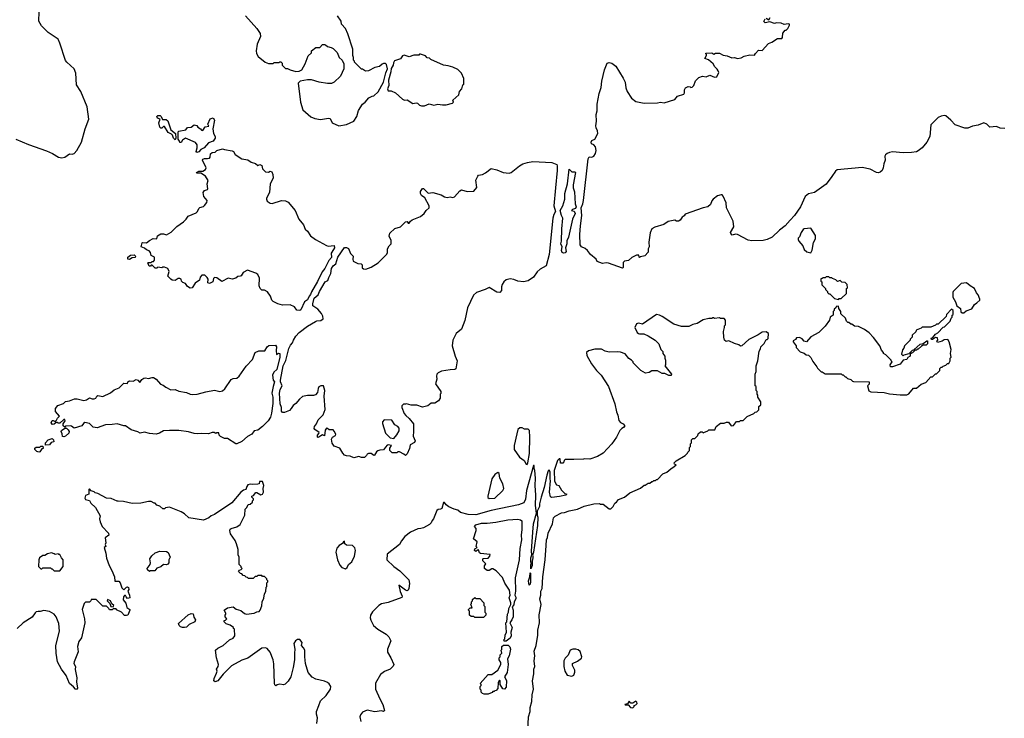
# Model space of a CAD drawing. Extents: x 2220520 to 2384350, y 721165 to 893491.
# Tile 307 of 315: x 2347332 to 2357679, y 855000 to 862341. Entities that reach past the tile are written whole.
import ezdxf

# ---------------------------------------------------------------- set-up
doc = ezdxf.new("R2010")
doc.units = 0

msp = doc.modelspace()

# ---------------------------------------------------------------- linework, layer by layer
at = {"layer": '0CON20XD'}
for points in [[(2347290, 861085), (2347425, 861028), (2347615, 860962), (2347676, 860936), (2347740, 860895), (2347775, 860888), (2347805, 860897), (2347855, 860933), (2347885, 860929), (2347905, 860936), (2347934, 860965), (2347982, 861055), (2348021, 861195), (2348059, 861295), (2348040, 861425), (2347976, 861585), (2347930, 861655), (2347921, 861779), (2347904, 861824), (2347826, 861895), (2347815, 861914), (2347755, 862095), (2347736, 862136), (2347632, 862205), (2347562, 862275), (2347533, 862325), (2347538, 862425)], [(2349705, 862383), (2349825, 862248), (2349858, 862195), (2349863, 862165), (2349829, 862085), (2349817, 862015), (2349821, 861985), (2349837, 861955), (2349910, 861895), (2349945, 861880), (2349995, 861880), (2350005, 861890), (2350055, 861890), (2350065, 861900), (2350075, 861900), (2350090, 861885), (2350092, 861862), (2350125, 861830), (2350145, 861830), (2350173, 861813), (2350235, 861798), (2350269, 861801), (2350296, 861814), (2350332, 861878), (2350365, 861960), (2350397, 861993), (2350400, 862015), (2350445, 862050), (2350485, 862050), (2350515, 862080), (2350535, 862080), (2350547, 862077), (2350568, 862058), (2350605, 862050), (2350627, 862037), (2350668, 861998), (2350690, 861945), (2350720, 861915), (2350737, 861877), (2350738, 861825), (2350703, 861747), (2350636, 861684), (2350609, 861671), (2350565, 861670), (2350480, 861685), (2350398, 861708), (2350355, 861710), (2350280, 861695), (2350260, 861675), (2350282, 861475), (2350308, 861395), (2350392, 861322), (2350435, 861303), (2350494, 861294), (2350576, 861306), (2350595, 861303), (2350616, 861256), (2350685, 861227), (2350765, 861239), (2350845, 861274), (2350874, 861325), (2350893, 861387), (2350934, 861455), (2350964, 861475), (2351001, 861519), (2351035, 861538), (2351055, 861540), (2351098, 861582), (2351154, 861685), (2351178, 861782), (2351196, 861824), (2351185, 861870), (2351175, 861880), (2351155, 861880), (2351140, 861875), (2351112, 861848), (2351065, 861840), (2350997, 861803), (2350965, 861800), (2350935, 861820), (2350925, 861820), (2350850, 861895), (2350850, 861905), (2350840, 861915), (2350840, 861945), (2350832, 861965), (2350832, 862032), (2350782, 862192), (2350755, 862250), (2350713, 862293), (2350710, 862325), (2350673, 862383)], [(2357685, 861198), (2357635, 861202), (2357595, 861218), (2357525, 861211), (2357495, 861243), (2357465, 861256), (2357405, 861232), (2357345, 861222), (2357295, 861202), (2357265, 861202), (2357162, 861235), (2357116, 861286), (2357065, 861330), (2357045, 861334), (2357015, 861328), (2356985, 861312), (2356905, 861235), (2356896, 861115), (2356865, 861053), (2356816, 860995), (2356775, 860962), (2356755, 860952), (2356705, 860944), (2356615, 860942), (2356505, 860953), (2356473, 860947), (2356448, 860935), (2356429, 860921), (2356422, 860908), (2356428, 860865), (2356411, 860825), (2356407, 860783), (2356396, 860755), (2356375, 860738), (2356355, 860732), (2356335, 860736), (2356268, 860769), (2356185, 860787), (2355924, 860765), (2355905, 860749), (2355868, 860692), (2355805, 860613), (2355683, 860527), (2355620, 860510), (2355587, 860485), (2355537, 860373), (2355475, 860285), (2355428, 860235), (2355376, 860175), (2355315, 860128), (2355239, 860055), (2355185, 860030), (2355145, 860021), (2355025, 860016), (2354987, 860025), (2354875, 860084), (2354855, 860087), (2354818, 860078), (2354805, 860093), (2354803, 860105), (2354837, 860163), (2354830, 860225), (2354761, 860365), (2354755, 860415), (2354725, 860487), (2354715, 860500), (2354705, 860502), (2354665, 860492), (2354620, 860455), (2354605, 860438), (2354591, 860399), (2354564, 860376), (2354515, 860364), (2354324, 860296), (2354315, 860280), (2354294, 860266), (2354272, 860235), (2354255, 860223), (2354234, 860224), (2354215, 860236), (2354181, 860229), (2354145, 860219), (2354100, 860190), (2354005, 860162), (2353974, 860145), (2353958, 860102), (2353942, 860005), (2353946, 859955), (2353938, 859935), (2353935, 859900), (2353901, 859859), (2353855, 859850), (2353845, 859842), (2353840, 859845), (2353838, 859868), (2353815, 859868), (2353765, 859842), (2353728, 859812), (2353686, 859804), (2353675, 859790), (2353673, 859737), (2353665, 859730), (2353521, 859781), (2353494, 859786), (2353455, 859778), (2353402, 859802), (2353389, 859825), (2353331, 859875), (2353299, 859915), (2353275, 859936), (2353234, 859954), (2353223, 859974), (2353219, 860085), (2353224, 860175), (2353239, 860285), (2353232, 860365), (2353250, 860405), (2353257, 860443), (2353305, 860878), (2353315, 860900), (2353345, 860896), (2353365, 860906), (2353383, 860935), (2353391, 860965), (2353382, 861005), (2353365, 861026), (2353340, 861035), (2353338, 861055), (2353345, 861072), (2353375, 861087), (2353406, 861145), (2353404, 861175), (2353389, 861205), (2353387, 861227), (2353392, 861275), (2353390, 861345), (2353400, 861385), (2353400, 861455), (2353420, 861565), (2353442, 861628), (2353450, 861695), (2353477, 861815), (2353505, 861884), (2353525, 861891), (2353555, 861886), (2353595, 861854), (2353672, 861728), (2353696, 861685), (2353701, 861625), (2353716, 861585), (2353761, 861515), (2353805, 861482), (2353895, 861464), (2354035, 861469), (2354065, 861476), (2354105, 861469), (2354215, 861503), (2354245, 861538), (2354311, 861559), (2354319, 861571), (2354318, 861605), (2354328, 861625), (2354355, 861640), (2354377, 861637), (2354385, 861630), (2354398, 861632), (2354415, 861650), (2354432, 861698), (2354470, 861735), (2354507, 861747), (2354545, 861742), (2354585, 861760), (2354635, 861738), (2354658, 861742), (2354678, 861785), (2354672, 861805), (2354663, 861823), (2354637, 861847), (2354619, 861879), (2354571, 861921), (2354532, 861932), (2354550, 861965), (2354550, 861975), (2354540, 861985), (2354545, 861990), (2354605, 861992), (2354625, 861978), (2354645, 861988), (2354685, 861990), (2354725, 861968), (2354765, 861963), (2354815, 861940), (2354845, 861943), (2354875, 861933), (2354915, 861940), (2354945, 861957), (2355005, 861973), (2355055, 861970), (2355063, 861987), (2355095, 862020), (2355135, 862018), (2355199, 862091), (2355236, 862104), (2355295, 862142), (2355340, 862145), (2355348, 862155), (2355352, 862198), (2355375, 862230), (2355385, 862230), (2355405, 862250), (2355422, 862285), (2355420, 862295), (2355409, 862299), (2355365, 862290), (2355335, 862306), (2355285, 862308), (2355265, 862300), (2355215, 862318), (2355165, 862308), (2355153, 862323), (2355165, 862352)], [(2355175, 862358), (2355205, 862340), (2355217, 862365)], [(2351585, 861437), (2351635, 861457), (2351685, 861443), (2351725, 861453), (2351775, 861446), (2351815, 861448), (2351880, 861465), (2351890, 861475), (2351883, 861497), (2351945, 861550), (2351953, 861587), (2351980, 861615), (2351990, 861655), (2352000, 861665), (2352000, 861725), (2351975, 861780), (2351935, 861818), (2351885, 861842), (2351835, 861858), (2351785, 861862), (2351653, 861923), (2351637, 861937), (2351615, 861940), (2351595, 861960), (2351545, 861980), (2351535, 861980), (2351525, 861970), (2351475, 861970), (2351425, 861952), (2351373, 861967), (2351355, 861960), (2351335, 861930), (2351271, 861909), (2351261, 861889), (2351258, 861862), (2351235, 861830), (2351231, 861795), (2351206, 861705), (2351212, 861648), (2351196, 861615), (2351204, 861594), (2351235, 861592), (2351281, 861571), (2351356, 861506), (2351377, 861497), (2351405, 861498), (2351465, 861460), (2351499, 861469), (2351514, 861464), (2351535, 861443), (2351555, 861437), (2351585, 861437)], [(2348965, 861080), (2348950, 861095), (2348939, 861129), (2348929, 861139), (2348892, 861155), (2348855, 861220), (2348842, 861218), (2348825, 861202), (2348815, 861202), (2348805, 861212), (2348793, 861257), (2348810, 861295), (2348782, 861305), (2348772, 861325), (2348784, 861336), (2348810, 861335), (2348820, 861325), (2348832, 861292), (2348872, 861292), (2348888, 861278), (2348920, 861185), (2348970, 861145), (2348972, 861095), (2348965, 861080)], [(2349195, 860944), (2349186, 860955), (2349196, 860995), (2349196, 861026), (2349181, 861051), (2349075, 861097), (2349042, 861075), (2349029, 861051), (2349015, 861050), (2349012, 861065), (2348998, 861085), (2348998, 861162), (2349005, 861170), (2349077, 861183), (2349095, 861210), (2349135, 861212), (2349165, 861237), (2349195, 861228), (2349205, 861212), (2349232, 861195), (2349241, 861181), (2349255, 861178), (2349280, 861215), (2349318, 861222), (2349310, 861245), (2349335, 861300), (2349365, 861310), (2349378, 861285), (2349360, 861195), (2349368, 861145), (2349387, 861115), (2349388, 861095), (2349365, 861064), (2349315, 861048), (2349272, 860995), (2349235, 860978), (2349215, 860953), (2349195, 860944)], [(2350275, 859287), (2350245, 859290), (2350220, 859325), (2350176, 859346), (2350095, 859342), (2350045, 859356), (2349995, 859381), (2349982, 859395), (2349969, 859435), (2349935, 859480), (2349905, 859498), (2349875, 859499), (2349858, 859515), (2349849, 859545), (2349851, 859625), (2349834, 859664), (2349815, 859679), (2349725, 859708), (2349680, 859685), (2349659, 859651), (2349650, 859645), (2349625, 859643), (2349604, 859626), (2349566, 859614), (2349524, 859626), (2349455, 859589), (2349405, 859630), (2349378, 859632), (2349368, 859622), (2349360, 859585), (2349325, 859570), (2349310, 859575), (2349312, 859615), (2349303, 859633), (2349277, 859657), (2349245, 859658), (2349228, 859635), (2349220, 859605), (2349177, 859573), (2349146, 859524), (2349125, 859520), (2349097, 859537), (2349075, 859570), (2349045, 859580), (2349033, 859593), (2349028, 859615), (2349015, 859622), (2348998, 859622), (2348965, 859600), (2348935, 859603), (2348920, 859615), (2348890, 859645), (2348902, 859695), (2348888, 859728), (2348855, 859740), (2348835, 859740), (2348825, 859732), (2348785, 859740), (2348775, 859730), (2348755, 859730), (2348725, 859760), (2348715, 859760), (2348705, 859750), (2348692, 859752), (2348680, 859785), (2348685, 859790), (2348715, 859790), (2348725, 859800), (2348738, 859802), (2348750, 859815), (2348748, 859845), (2348712, 859862), (2348708, 859895), (2348692, 859912), (2348665, 859922), (2348645, 859942), (2348610, 859955), (2348618, 859995), (2348625, 860000), (2348665, 859998), (2348695, 860022), (2348735, 860042), (2348775, 860040), (2348781, 860069), (2348815, 860090), (2348845, 860091), (2348875, 860082), (2348925, 860109), (2348985, 860167), (2349055, 860217), (2349083, 860245), (2349102, 860278), (2349185, 860310), (2349202, 860325), (2349214, 860356), (2349225, 860368), (2349262, 860378), (2349275, 860390), (2349298, 860422), (2349303, 860443), (2349267, 860485), (2349260, 860525), (2349274, 860546), (2349304, 860556), (2349310, 860565), (2349301, 860615), (2349312, 860652), (2349285, 860698), (2349235, 860730), (2349195, 860730), (2349190, 860735), (2349215, 860750), (2349255, 860748), (2349283, 860767), (2349292, 860785), (2349252, 860865), (2349258, 860875), (2349275, 860883), (2349305, 860881), (2349325, 860887), (2349332, 860898), (2349337, 860933), (2349354, 860945), (2349385, 860950), (2349405, 860966), (2349465, 860983), (2349485, 860978), (2349565, 860964), (2349578, 860955), (2349595, 860924), (2349665, 860878), (2349729, 860869), (2349765, 860844), (2349811, 860831), (2349835, 860810), (2349855, 860818), (2349875, 860810), (2349883, 860775), (2349915, 860741), (2349945, 860739), (2349965, 860748), (2349983, 860743), (2349993, 860713), (2349994, 860675), (2349965, 860615), (2349956, 860524), (2349926, 860465), (2349924, 860454), (2349934, 860435), (2349965, 860414), (2349985, 860409), (2350085, 860442), (2350125, 860438), (2350155, 860424), (2350228, 860335), (2350264, 860245), (2350314, 860185), (2350331, 860141), (2350355, 860119), (2350389, 860069), (2350442, 860032), (2350555, 859968), (2350575, 859962), (2350637, 859967), (2350639, 859945), (2350631, 859925), (2350605, 859888), (2350607, 859843), (2350580, 859810), (2350540, 859725), (2350510, 859690), (2350460, 859590), (2350397, 859483), (2350388, 859452), (2350373, 859437), (2350355, 859399), (2350326, 859375), (2350285, 859294), (2350275, 859287)], [(2350845, 857737), (2350805, 857753), (2350765, 857759), (2350746, 857766), (2350728, 857785), (2350695, 857838), (2350635, 857858), (2350615, 857890), (2350607, 857935), (2350618, 857955), (2350649, 857971), (2350653, 857985), (2350638, 858018), (2350625, 858030), (2350585, 858032), (2350567, 858047), (2350555, 858048), (2350543, 858027), (2350535, 857970), (2350515, 857978), (2350495, 857970), (2350477, 857953), (2350465, 857950), (2350460, 857955), (2350460, 857975), (2350477, 857993), (2350480, 858005), (2350432, 858035), (2350426, 858046), (2350429, 858065), (2350451, 858095), (2350470, 858135), (2350520, 858190), (2350542, 858245), (2350531, 858385), (2350540, 858445), (2350523, 858493), (2350495, 858494), (2350475, 858482), (2350467, 858465), (2350463, 858425), (2350441, 858399), (2350418, 858392), (2350355, 858393), (2350305, 858381), (2350273, 858355), (2350235, 858307), (2350205, 858287), (2350186, 858254), (2350166, 858235), (2350115, 858212), (2350095, 858212), (2350084, 858226), (2350084, 858265), (2350070, 858305), (2350061, 858415), (2350068, 858455), (2350092, 858495), (2350073, 858535), (2350073, 858555), (2350101, 858705), (2350129, 858761), (2350162, 858885), (2350179, 858921), (2350200, 858945), (2350210, 858975), (2350234, 859016), (2350269, 859055), (2350358, 859122), (2350439, 859171), (2350455, 859178), (2350495, 859180), (2350521, 859199), (2350518, 859225), (2350502, 859255), (2350465, 859298), (2350414, 859334), (2350412, 859355), (2350428, 859415), (2350469, 859451), (2350483, 859485), (2350543, 859587), (2350569, 859601), (2350582, 859632), (2350602, 859675), (2350610, 859725), (2350627, 859753), (2350653, 859775), (2350676, 859845), (2350745, 859946), (2350765, 859949), (2350786, 859936), (2350807, 859885), (2350838, 859855), (2350833, 859825), (2350838, 859805), (2350885, 859780), (2350920, 859775), (2350930, 859765), (2350932, 859735), (2350944, 859724), (2350969, 859721), (2351025, 859740), (2351098, 859785), (2351191, 859879), (2351197, 859895), (2351197, 859935), (2351214, 859966), (2351237, 859985), (2351235, 860020), (2351213, 860065), (2351222, 860098), (2351275, 860146), (2351333, 860165), (2351385, 860218), (2351405, 860220), (2351414, 860204), (2351425, 860202), (2351438, 860225), (2351455, 860239), (2351545, 860272), (2351583, 860305), (2351603, 860335), (2351636, 860364), (2351636, 860385), (2351591, 860471), (2351555, 860493), (2351543, 860515), (2351543, 860537), (2351565, 860568), (2351575, 860568), (2351625, 860520), (2351675, 860527), (2351762, 860502), (2351795, 860481), (2351825, 860474), (2351855, 860479), (2351885, 860473), (2351901, 860479), (2351957, 860543), (2351975, 860552), (2352035, 860536), (2352105, 860538), (2352137, 860577), (2352126, 860655), (2352145, 860698), (2352154, 860706), (2352195, 860716), (2352228, 860732), (2352285, 860777), (2352345, 860762), (2352414, 860734), (2352475, 860729), (2352495, 860736), (2352584, 860805), (2352621, 860825), (2352669, 860841), (2352725, 860850), (2352925, 860841), (2352975, 860821), (2352981, 860805), (2352979, 860755), (2352962, 860575), (2352944, 860385), (2352961, 860325), (2352945, 860295), (2352935, 860255), (2352897, 859875), (2352864, 859755), (2352800, 859720), (2352770, 859690), (2352732, 859635), (2352675, 859596), (2352625, 859588), (2352565, 859593), (2352525, 859610), (2352485, 859618), (2352445, 859607), (2352420, 859585), (2352402, 859558), (2352394, 859535), (2352396, 859494), (2352378, 859475), (2352345, 859479), (2352266, 859526), (2352223, 859507), (2352134, 859475), (2352102, 859448), (2352038, 859315), (2352009, 859181), (2351975, 859088), (2351918, 859042), (2351885, 858975), (2351878, 858915), (2351908, 858805), (2351928, 858755), (2351915, 858672), (2351905, 858664), (2351855, 858662), (2351765, 858647), (2351730, 858630), (2351716, 858615), (2351711, 858595), (2351714, 858565), (2351702, 858515), (2351758, 858435), (2351757, 858413), (2351750, 858405), (2351750, 858365), (2351732, 858335), (2351695, 858312), (2351655, 858312), (2351620, 858285), (2351565, 858271), (2351505, 858289), (2351445, 858291), (2351396, 858306), (2351385, 858300), (2351365, 858300), (2351348, 858282), (2351348, 858265), (2351374, 858204), (2351391, 858181), (2351425, 858152), (2351469, 858095), (2351472, 858015), (2351468, 857965), (2351488, 857915), (2351482, 857898), (2351436, 857874), (2351429, 857835), (2351405, 857778), (2351385, 857760), (2351370, 857775), (2351325, 857800), (2351305, 857800), (2351295, 857790), (2351245, 857790), (2351220, 857815), (2351223, 857837), (2351240, 857865), (2351205, 857872), (2351195, 857870), (2351175, 857850), (2351155, 857820), (2351115, 857818), (2351095, 857810), (2351081, 857799), (2351060, 857765), (2351053, 857763), (2351025, 857782), (2350998, 857782), (2350983, 857777), (2350975, 857760), (2350955, 857742), (2350925, 857740), (2350895, 857752), (2350845, 857737)], [(2353045, 859888), (2353033, 859895), (2353027, 859915), (2353033, 859953), (2353018, 859985), (2353027, 860015), (2353028, 860145), (2353038, 860255), (2353024, 860285), (2353013, 860335), (2353040, 860385), (2353059, 860455), (2353060, 860515), (2353089, 860615), (2353105, 860770), (2353135, 860742), (2353165, 860742), (2353172, 860735), (2353149, 860605), (2353149, 860575), (2353161, 860531), (2353169, 860405), (2353180, 860375), (2353172, 860358), (2353140, 860345), (2353130, 860335), (2353158, 860328), (2353168, 860305), (2353142, 860245), (2353098, 860055), (2353082, 860018), (2353080, 859985), (2353068, 859945), (2353074, 859906), (2353065, 859892), (2353045, 859888)], [(2355645, 859890), (2355659, 859921), (2355675, 860000), (2355695, 860040), (2355694, 860075), (2355645, 860150), (2355575, 860142), (2355564, 860136), (2355544, 860106), (2355525, 860060), (2355512, 860045), (2355513, 860033), (2355520, 860015), (2355562, 859965), (2355577, 859927), (2355603, 859903), (2355645, 859890)], [(2348485, 859822), (2348470, 859825), (2348468, 859835), (2348470, 859845), (2348495, 859867), (2348535, 859870), (2348548, 859858), (2348547, 859843), (2348515, 859840), (2348485, 859822)], [(2355935, 859400), (2355945, 859410), (2355965, 859410), (2356020, 859465), (2356020, 859515), (2356030, 859525), (2356028, 859558), (2356005, 859580), (2355972, 859582), (2355955, 859600), (2355925, 859590), (2355908, 859608), (2355875, 859620), (2355865, 859630), (2355845, 859630), (2355835, 859640), (2355805, 859640), (2355795, 859630), (2355775, 859630), (2355765, 859620), (2355752, 859618), (2355750, 859595), (2355760, 859585), (2355760, 859555), (2355798, 859518), (2355800, 859505), (2355820, 859485), (2355820, 859475), (2355835, 859460), (2355845, 859460), (2355893, 859413), (2355935, 859400)], [(2357235, 859260), (2357255, 859262), (2357279, 859281), (2357336, 859304), (2357365, 859348), (2357390, 859365), (2357420, 859395), (2357422, 859405), (2357405, 859450), (2357385, 859470), (2357365, 859518), (2357320, 859545), (2357283, 859577), (2357225, 859570), (2357140, 859485), (2357138, 859475), (2357138, 859425), (2357167, 859377), (2357180, 859335), (2357218, 859305), (2357223, 859273), (2357235, 859260)], [(2356585, 858398), (2356655, 858400), (2356675, 858410), (2356725, 858470), (2356755, 858470), (2356805, 858510), (2356855, 858530), (2356905, 858590), (2356925, 858590), (2356955, 858620), (2356965, 858620), (2357000, 858655), (2357000, 858675), (2357015, 858690), (2357025, 858690), (2357035, 858700), (2357065, 858710), (2357082, 858728), (2357095, 858730), (2357110, 858755), (2357110, 858785), (2357120, 858795), (2357112, 858835), (2357120, 858875), (2357100, 858955), (2357085, 858980), (2357045, 858978), (2357025, 858962), (2356975, 858950), (2356970, 858965), (2356980, 858975), (2356978, 858998), (2356955, 859000), (2356925, 858980), (2356912, 858982), (2356910, 858995), (2356928, 859002), (2356954, 859036), (2356979, 859051), (2357035, 859110), (2357050, 859115), (2357110, 859175), (2357120, 859205), (2357130, 859215), (2357130, 859235), (2357140, 859245), (2357140, 859285), (2357125, 859300), (2357070, 859245), (2357068, 859222), (2356985, 859140), (2356965, 859140), (2356955, 859130), (2356905, 859110), (2356815, 859110), (2356805, 859100), (2356752, 859078), (2356748, 859062), (2356710, 859025), (2356710, 859005), (2356690, 858985), (2356690, 858975), (2356630, 858915), (2356622, 858888), (2356608, 858872), (2356600, 858825), (2356615, 858810), (2356625, 858820), (2356678, 858832), (2356715, 858870), (2356728, 858872), (2356795, 858930), (2356825, 858940), (2356863, 858967), (2356870, 858965), (2356870, 858935), (2356858, 858922), (2356825, 858920), (2356808, 858912), (2356775, 858880), (2356765, 858880), (2356755, 858870), (2356742, 858868), (2356715, 858840), (2356702, 858838), (2356690, 858825), (2356690, 858805), (2356665, 858790), (2356655, 858770), (2356615, 858762), (2356585, 858722), (2356505, 858693), (2356482, 858692), (2356480, 858715), (2356500, 858745), (2356490, 858755), (2356490, 858765), (2356435, 858820), (2356410, 858835), (2356410, 858845), (2356388, 858868), (2356370, 858915), (2356305, 859000), (2356259, 859049), (2356210, 859085), (2356145, 859118), (2356105, 859122), (2356075, 859140), (2356065, 859140), (2356045, 859160), (2356035, 859160), (2356020, 859175), (2356010, 859205), (2355962, 859252), (2355960, 859275), (2355940, 859305), (2355935, 859330), (2355912, 859328), (2355908, 859312), (2355892, 859298), (2355890, 859285), (2355880, 859275), (2355880, 859235), (2355850, 859215), (2355840, 859185), (2355795, 859120), (2355730, 859055), (2355645, 859010), (2355600, 858955), (2355575, 858962), (2355555, 858988), (2355525, 859002), (2355495, 858998), (2355485, 858980), (2355460, 858965), (2355460, 858955), (2355490, 858915), (2355490, 858895), (2355535, 858850), (2355577, 858837), (2355595, 858820), (2355620, 858815), (2355645, 858790), (2355665, 858750), (2355710, 858695), (2355715, 858680), (2355755, 858640), (2355765, 858640), (2355795, 858620), (2355965, 858620), (2355975, 858610), (2355985, 858610), (2356005, 858590), (2356015, 858590), (2356032, 858572), (2356065, 858560), (2356083, 858543), (2356095, 858540), (2356257, 858537), (2356257, 858513), (2356240, 858495), (2356255, 858440), (2356275, 858432), (2356415, 858422), (2356471, 858411), (2356585, 858398)], [(2352671, 854869), (2352680, 855015), (2352697, 855073), (2352696, 855115), (2352714, 855175), (2352716, 855245), (2352730, 855305), (2352721, 855395), (2352734, 855466), (2352734, 855515), (2352746, 855546), (2352740, 855605), (2352746, 855655), (2352739, 855705), (2352759, 855765), (2352776, 855874), (2352777, 855925), (2352794, 856004), (2352791, 856089), (2352811, 856195), (2352797, 856255), (2352809, 856295), (2352809, 856335), (2352821, 856365), (2352828, 856485), (2352854, 856665), (2352864, 856815), (2352868, 856875), (2352880, 856900), (2352886, 856945), (2352932, 857045), (2352943, 857107), (2352960, 857125), (2353025, 857160), (2353058, 857162), (2353105, 857179), (2353195, 857196), (2353265, 857229), (2353365, 857253), (2353425, 857258), (2353435, 857250), (2353465, 857250), (2353525, 857200), (2353545, 857200), (2353570, 857225), (2353585, 857260), (2353605, 857270), (2353625, 857300), (2353687, 857323), (2353745, 857368), (2353855, 857420), (2353895, 857450), (2353905, 857450), (2353935, 857470), (2353955, 857470), (2353975, 857490), (2353985, 857490), (2353995, 857500), (2354015, 857500), (2354025, 857510), (2354035, 857510), (2354091, 857569), (2354134, 857586), (2354175, 857623), (2354210, 857645), (2354230, 857665), (2354212, 857672), (2354210, 857685), (2354230, 857705), (2354325, 857762), (2354350, 857785), (2354353, 857797), (2354370, 857815), (2354370, 857845), (2354380, 857855), (2354380, 857885), (2354390, 857895), (2354392, 857928), (2354405, 857940), (2354428, 857942), (2354458, 857972), (2354462, 857988), (2354485, 858010), (2354505, 858010), (2354515, 858000), (2354522, 858002), (2354565, 858020), (2354575, 858030), (2354637, 858033), (2354650, 858065), (2354695, 858100), (2354735, 858100), (2354758, 858112), (2354782, 858112), (2354810, 858075), (2354832, 858078), (2354865, 858120), (2354895, 858120), (2354905, 858130), (2354935, 858130), (2354975, 858170), (2355048, 858202), (2355062, 858218), (2355078, 858222), (2355098, 858242), (2355100, 858275), (2355120, 858295), (2355120, 858325), (2355090, 858375), (2355090, 858395), (2355080, 858405), (2355080, 858435), (2355070, 858445), (2355070, 858485), (2355060, 858495), (2355060, 858615), (2355070, 858645), (2355072, 858705), (2355088, 858755), (2355103, 858857), (2355117, 858883), (2355120, 858905), (2355155, 858940), (2355175, 858980), (2355185, 858980), (2355198, 858992), (2355200, 859045), (2355175, 859060), (2355135, 859058), (2355092, 859028), (2354995, 858982), (2354920, 858915), (2354905, 858912), (2354890, 858925), (2354845, 858939), (2354785, 858968), (2354755, 858960), (2354740, 858975), (2354730, 859005), (2354728, 859065), (2354740, 859105), (2354740, 859125), (2354750, 859135), (2354750, 859185), (2354735, 859200), (2354695, 859200), (2354685, 859210), (2354635, 859200), (2354625, 859210), (2354615, 859210), (2354605, 859200), (2354575, 859200), (2354513, 859187), (2354452, 859148), (2354405, 859138), (2354362, 859118), (2354285, 859118), (2354205, 859142), (2354085, 859222), (2354056, 859236), (2354025, 859242), (2353875, 859142), (2353835, 859152), (2353815, 859147), (2353797, 859105), (2353821, 859055), (2353835, 859044), (2353845, 859039), (2353889, 859039), (2353938, 859018), (2354010, 858975), (2354050, 858935), (2354070, 858875), (2354090, 858855), (2354090, 858835), (2354110, 858805), (2354110, 858785), (2354120, 858765), (2354120, 858715), (2354110, 858705), (2354180, 858615), (2354177, 858603), (2354154, 858604), (2354112, 858622), (2354083, 858623), (2354035, 858652), (2353975, 858650), (2353947, 858633), (2353908, 858628), (2353860, 858655), (2353780, 858735), (2353780, 858745), (2353760, 858765), (2353732, 858782), (2353695, 858830), (2353647, 858847), (2353615, 858852), (2353525, 858848), (2353485, 858858), (2353445, 858878), (2353375, 858878), (2353308, 858862), (2353290, 858845), (2353293, 858813), (2353342, 858725), (2353392, 858655), (2353442, 858605), (2353520, 858485), (2353587, 858305), (2353602, 858222), (2353616, 858186), (2353628, 858128), (2353645, 858108), (2353674, 858094), (2353690, 858075), (2353678, 858055), (2353658, 858045), (2353638, 858025), (2353602, 857955), (2353556, 857884), (2353463, 857787), (2353405, 857752), (2353325, 857722), (2353265, 857728), (2353255, 857722), (2353155, 857718), (2353065, 857720), (2353052, 857708), (2353050, 857695), (2353038, 857682), (2353015, 857680), (2353010, 857725), (2353002, 857728), (2352985, 857710), (2352949, 857605), (2352951, 857491), (2352972, 857452), (2352996, 857446), (2353027, 857397), (2353062, 857362), (2353080, 857355), (2353070, 857345), (2353005, 857332), (2352925, 857322), (2352909, 857329), (2352901, 857375), (2352911, 857495), (2352906, 857516), (2352907, 857585), (2352895, 857610), (2352885, 857600), (2352870, 857555), (2352843, 857427), (2352813, 857323), (2352796, 857255), (2352796, 857224), (2352770, 857175), (2352770, 857135), (2352776, 857115), (2352772, 857025), (2352733, 856745), (2352720, 856715), (2352726, 856706), (2352726, 856685), (2352717, 856653), (2352716, 856605), (2352705, 856570), (2352704, 856614), (2352710, 856635), (2352704, 856644), (2352704, 856685), (2352713, 856717), (2352709, 856755), (2352723, 856957), (2352733, 857045), (2352762, 857155), (2352754, 857236), (2352756, 857345), (2352749, 857445), (2352754, 857525), (2352746, 857605), (2352738, 857625), (2352740, 857655), (2352733, 857657), (2352658, 857395), (2352646, 857304), (2352630, 857265), (2352574, 857245), (2352288, 857182), (2352125, 857138), (2352045, 857141), (2351965, 857162), (2351935, 857187), (2351897, 857197), (2351842, 857222), (2351812, 857242), (2351795, 857268), (2351785, 857268), (2351768, 857205), (2351755, 857198), (2351730, 857195), (2351717, 857183), (2351680, 857095), (2351665, 857080), (2351657, 857053), (2351640, 857035), (2351575, 857003), (2351546, 856994), (2351515, 856992), (2351440, 856955), (2351381, 856909), (2351344, 856866), (2351322, 856828), (2351192, 856725), (2351190, 856665), (2351262, 856595), (2351328, 856548), (2351423, 856455), (2351430, 856415), (2351422, 856365), (2351413, 856347), (2351405, 856340), (2351385, 856347), (2351315, 856400), (2351332, 856332), (2351353, 856285), (2351349, 856271), (2351205, 856218), (2351135, 856203), (2351106, 856184), (2351040, 856120), (2351019, 856085), (2351016, 856055), (2351022, 856032), (2351050, 855975), (2351095, 855937), (2351182, 855885), (2351210, 855855), (2351232, 855815), (2351197, 855725), (2351197, 855695), (2351233, 855635), (2351263, 855565), (2351255, 855548), (2351225, 855518), (2351165, 855492), (2351125, 855462), (2351072, 855368), (2351072, 855305), (2351117, 855205), (2351147, 855145), (2351167, 855083), (2351155, 855072), (2351135, 855078), (2351065, 855069), (2350985, 855087), (2350936, 855064), (2350913, 855035), (2350908, 855015), (2350916, 854965)], [(2349605, 857883), (2349515, 857940), (2349485, 857942), (2349443, 857963), (2349430, 857975), (2349425, 858000), (2349405, 858000), (2349395, 857992), (2349375, 858002), (2349355, 858002), (2349315, 857990), (2349245, 857992), (2349205, 857988), (2349165, 857993), (2349105, 858012), (2349005, 858023), (2348905, 858023), (2348845, 858021), (2348802, 857995), (2348765, 857986), (2348695, 857992), (2348645, 858006), (2348598, 857998), (2348572, 858012), (2348505, 858030), (2348445, 858072), (2348425, 858073), (2348356, 858096), (2348305, 858086), (2348235, 858084), (2348145, 858054), (2348105, 858060), (2348067, 858097), (2348015, 858110), (2348001, 858099), (2347985, 858072), (2347905, 858048), (2347875, 858070), (2347862, 858072), (2347815, 858070), (2347805, 858060), (2347790, 858075), (2347790, 858095), (2347810, 858125), (2347805, 858140), (2347795, 858140), (2347755, 858100), (2347735, 858100), (2347725, 858110), (2347715, 858110), (2347695, 858090), (2347678, 858088), (2347662, 858105), (2347672, 858128), (2347685, 858130), (2347705, 858120), (2347718, 858132), (2347728, 858155), (2347750, 858175), (2347710, 858225), (2347710, 858255), (2347732, 858288), (2347791, 858309), (2347815, 858330), (2347855, 858337), (2347907, 858357), (2347935, 858358), (2348005, 858340), (2348034, 858346), (2348065, 858368), (2348095, 858356), (2348115, 858356), (2348132, 858365), (2348142, 858385), (2348155, 858391), (2348205, 858380), (2348285, 858420), (2348325, 858450), (2348378, 858472), (2348425, 858522), (2348465, 858520), (2348470, 858535), (2348485, 858547), (2348526, 858544), (2348555, 858560), (2348575, 858552), (2348595, 858530), (2348615, 858562), (2348635, 858576), (2348655, 858578), (2348685, 858570), (2348723, 858583), (2348740, 858580), (2348765, 858564), (2348812, 858512), (2348841, 858501), (2348868, 858478), (2348921, 858451), (2348965, 858454), (2349005, 858438), (2349085, 858425), (2349125, 858406), (2349145, 858403), (2349197, 858407), (2349289, 858429), (2349378, 858448), (2349435, 858433), (2349465, 858440), (2349489, 858461), (2349555, 858560), (2349575, 858571), (2349615, 858574), (2349640, 858595), (2349711, 858699), (2349778, 858772), (2349806, 858844), (2349845, 858862), (2349908, 858862), (2349933, 858905), (2349951, 858919), (2350020, 858920), (2350030, 858905), (2350026, 858866), (2350032, 858822), (2350053, 858837), (2350065, 858832), (2350067, 858795), (2350035, 858665), (2350004, 858636), (2349990, 858605), (2349994, 858555), (2350010, 858535), (2349995, 858485), (2349983, 858415), (2349992, 858375), (2349993, 858307), (2349977, 858205), (2349966, 858165), (2349944, 858126), (2349882, 858065), (2349835, 858027), (2349795, 858020), (2349772, 857985), (2349725, 857960), (2349665, 857909), (2349615, 857884), (2349605, 857883)], [(2351265, 857942), (2351295, 857978), (2351320, 858020), (2351320, 858050), (2351306, 858066), (2351274, 858084), (2351242, 858132), (2351163, 858137), (2351143, 858117), (2351143, 858097), (2351176, 857996), (2351225, 857948), (2351265, 857942)], [(2347795, 857958), (2347782, 857962), (2347779, 857989), (2347768, 858015), (2347770, 858025), (2347805, 858050), (2347825, 858050), (2347843, 858033), (2347853, 858013), (2347850, 857995), (2347815, 857964), (2347795, 857958)], [(2352665, 857668), (2352673, 857685), (2352688, 857782), (2352692, 857955), (2352688, 858025), (2352675, 858040), (2352638, 858038), (2352612, 858052), (2352588, 858052), (2352568, 858035), (2352555, 857990), (2352528, 857865), (2352528, 857825), (2352584, 857744), (2352635, 857708), (2352655, 857670), (2352665, 857668)], [(2347605, 857870), (2347602, 857895), (2347630, 857925), (2347672, 857942), (2347687, 857927), (2347690, 857905), (2347662, 857898), (2347645, 857872), (2347605, 857870)], [(2347535, 857797), (2347512, 857805), (2347492, 857825), (2347493, 857837), (2347505, 857850), (2347545, 857850), (2347555, 857860), (2347575, 857860), (2347580, 857835), (2347565, 857830), (2347545, 857800), (2347535, 857797)], [(2352265, 857310), (2352325, 857312), (2352410, 857395), (2352418, 857415), (2352408, 857465), (2352378, 857525), (2352372, 857572), (2352355, 857582), (2352325, 857562), (2352294, 857515), (2352250, 857335), (2352252, 857322), (2352265, 857310)], [(2350474, 855136), (2350493, 855185), (2350551, 855239), (2350598, 855305), (2350600, 855335), (2350583, 855363), (2350567, 855377), (2350535, 855392), (2350445, 855412), (2350405, 855432), (2350365, 855480), (2350337, 855575), (2350327, 855645), (2350328, 855715), (2350315, 855740), (2350292, 855765), (2350302, 855795), (2350277, 855827), (2350253, 855827), (2350230, 855815), (2350213, 855787), (2350224, 855725), (2350219, 855685), (2350221, 855615), (2350206, 855535), (2350180, 855435), (2350155, 855390), (2350122, 855358), (2350105, 855352), (2350065, 855360), (2350038, 855352), (2350025, 855340), (2350013, 855353), (2350008, 855365), (2350003, 855573), (2349996, 855616), (2349964, 855694), (2349933, 855733), (2349915, 855742), (2349875, 855737), (2349728, 855632), (2349665, 855612), (2349559, 855551), (2349472, 855465), (2349416, 855394), (2349385, 855382), (2349373, 855395), (2349375, 855420), (2349402, 855475), (2349408, 855495), (2349400, 855515), (2349418, 855545), (2349420, 855565), (2349400, 855635), (2349390, 855715), (2349413, 855737), (2349470, 855765), (2349537, 855823), (2349575, 855842), (2349592, 855865), (2349590, 855935), (2349580, 855945), (2349580, 855955), (2349545, 855978), (2349502, 855992), (2349480, 856015), (2349482, 856028), (2349495, 856030), (2349510, 856045), (2349490, 856065), (2349490, 856085), (2349500, 856095), (2349500, 856105), (2349480, 856135), (2349515, 856160), (2349575, 856170), (2349608, 856148), (2349655, 856132), (2349695, 856100), (2349714, 856094), (2349796, 856104), (2349825, 856120), (2349848, 856122), (2349860, 856135), (2349877, 856183), (2349880, 856225), (2349897, 856263), (2349903, 856307), (2349917, 856333), (2349923, 856377), (2349930, 856385), (2349930, 856425), (2349940, 856435), (2349940, 856445), (2349930, 856455), (2349930, 856465), (2349905, 856490), (2349885, 856490), (2349875, 856500), (2349835, 856500), (2349825, 856490), (2349805, 856490), (2349785, 856470), (2349735, 856470), (2349725, 856480), (2349712, 856482), (2349698, 856498), (2349682, 856502), (2349668, 856518), (2349652, 856522), (2349632, 856542), (2349642, 856558), (2349658, 856562), (2349670, 856575), (2349660, 856585), (2349660, 856595), (2349640, 856615), (2349640, 856695), (2349628, 856718), (2349628, 856775), (2349612, 856832), (2349595, 856870), (2349548, 856938), (2349540, 856975), (2349545, 856988), (2349555, 856996), (2349615, 857011), (2349648, 857035), (2349698, 857135), (2349703, 857197), (2349720, 857215), (2349732, 857248), (2349755, 857250), (2349778, 857272), (2349780, 857285), (2349790, 857295), (2349790, 857305), (2349770, 857325), (2349770, 857335), (2349788, 857342), (2349815, 857372), (2349825, 857372), (2349865, 857350), (2349885, 857357), (2349894, 857375), (2349890, 857415), (2349896, 857445), (2349885, 857490), (2349852, 857488), (2349850, 857465), (2349835, 857460), (2349775, 857458), (2349755, 857462), (2349730, 857455), (2349718, 857435), (2349710, 857405), (2349685, 857398), (2349655, 857378), (2349562, 857265), (2349378, 857142), (2349344, 857126), (2349320, 857105), (2349265, 857083), (2349110, 857105), (2349065, 857147), (2349028, 857168), (2348907, 857217), (2348865, 857210), (2348855, 857200), (2348835, 857200), (2348805, 857230), (2348775, 857240), (2348755, 857260), (2348745, 857260), (2348715, 857278), (2348685, 857280), (2348605, 857262), (2348515, 857258), (2348423, 857277), (2348368, 857282), (2348355, 857282), (2348295, 857310), (2348245, 857312), (2348155, 857362), (2348125, 857370), (2348115, 857380), (2348082, 857392), (2348065, 857410), (2348060, 857405), (2348060, 857355), (2348025, 857340), (2348018, 857315), (2348025, 857300), (2348065, 857288), (2348081, 857261), (2348130, 857215), (2348177, 857127), (2348172, 857095), (2348178, 857065), (2348198, 857015), (2348267, 856947), (2348270, 856925), (2348232, 856895), (2348238, 856845), (2348230, 856825), (2348238, 856805), (2348220, 856795), (2348239, 856735), (2348244, 856684), (2348272, 856605), (2348302, 856552), (2348327, 856487), (2348332, 856442), (2348375, 856440), (2348388, 856425), (2348405, 856370), (2348425, 856350), (2348455, 856377), (2348465, 856380), (2348477, 856375), (2348480, 856355), (2348470, 856335), (2348487, 856295), (2348490, 856265), (2348465, 856260), (2348450, 856275), (2348445, 856290), (2348435, 856290), (2348422, 856275), (2348420, 856245), (2348449, 856209), (2348459, 856165), (2348490, 856145), (2348488, 856135), (2348468, 856085), (2348455, 856079), (2348435, 856082), (2348403, 856115), (2348350, 856140), (2348345, 856150), (2348315, 856150), (2348305, 856140), (2348275, 856140), (2348270, 856155), (2348245, 856180), (2348205, 856180), (2348135, 856250), (2348085, 856250), (2348080, 856235), (2348065, 856220), (2348025, 856220), (2348010, 856205), (2347990, 856145), (2348013, 856045), (2348017, 856005), (2347980, 855845), (2347954, 855806), (2347941, 855755), (2347945, 855700), (2347903, 855593), (2347902, 855575), (2347917, 855545), (2347916, 855514), (2347934, 855425), (2347930, 855385), (2347940, 855315), (2347929, 855301), (2347918, 855305), (2347899, 855329), (2347856, 855366), (2347821, 855451), (2347770, 855515), (2347731, 855595), (2347717, 855685), (2347713, 855765), (2347749, 855915), (2347744, 855995), (2347715, 856068), (2347695, 856093), (2347645, 856122), (2347585, 856134), (2347548, 856122), (2347525, 856123), (2347505, 856118), (2347495, 856108), (2347465, 856062), (2347368, 856005), (2347305, 855943)], [(2352445, 855810), (2352422, 855812), (2352420, 855825), (2352430, 855835), (2352432, 855875), (2352448, 855905), (2352440, 856005), (2352450, 856015), (2352457, 856095), (2352467, 856115), (2352472, 856155), (2352492, 856195), (2352492, 856215), (2352476, 856265), (2352487, 856295), (2352480, 856345), (2352429, 856419), (2352405, 856480), (2352338, 856548), (2352305, 856570), (2352295, 856570), (2352267, 856553), (2352245, 856553), (2352218, 856575), (2352218, 856602), (2352230, 856625), (2352200, 856655), (2352200, 856675), (2352205, 856680), (2352255, 856682), (2352272, 856705), (2352275, 856720), (2352175, 856732), (2352165, 856740), (2352155, 856770), (2352142, 856768), (2352125, 856752), (2352110, 856765), (2352115, 856780), (2352140, 856795), (2352130, 856805), (2352138, 856855), (2352102, 856885), (2352130, 856975), (2352130, 856995), (2352112, 857015), (2352125, 857032), (2352185, 857052), (2352245, 857050), (2352335, 857060), (2352460, 857085), (2352565, 857094), (2352596, 857085), (2352608, 857075), (2352610, 856985), (2352600, 856925), (2352605, 856875), (2352588, 856785), (2352579, 856665), (2352539, 856475), (2352543, 856335), (2352534, 856295), (2352544, 856274), (2352545, 856255), (2352528, 856225), (2352526, 856194), (2352507, 856173), (2352516, 856136), (2352517, 856065), (2352505, 856035), (2352482, 856005), (2352508, 855955), (2352494, 855905), (2352497, 855865), (2352485, 855842), (2352445, 855810)], [(2350755, 856571), (2350773, 856585), (2350788, 856615), (2350822, 856645), (2350852, 856705), (2350862, 856765), (2350855, 856790), (2350830, 856815), (2350765, 856820), (2350750, 856835), (2350745, 856860), (2350734, 856856), (2350723, 856837), (2350690, 856815), (2350665, 856788), (2350654, 856745), (2350672, 856665), (2350695, 856608), (2350717, 856585), (2350755, 856571)], [(2347755, 856550), (2347790, 856595), (2347790, 856665), (2347770, 856685), (2347755, 856720), (2347745, 856720), (2347735, 856730), (2347705, 856720), (2347695, 856730), (2347665, 856738), (2347625, 856730), (2347595, 856710), (2347575, 856710), (2347542, 856685), (2347532, 856665), (2347530, 856595), (2347555, 856570), (2347565, 856570), (2347575, 856580), (2347655, 856580), (2347665, 856570), (2347675, 856570), (2347695, 856550), (2347755, 856550)], [(2348695, 856542), (2348675, 856560), (2348672, 856575), (2348702, 856618), (2348707, 856635), (2348701, 856675), (2348722, 856708), (2348755, 856738), (2348804, 856756), (2348875, 856752), (2348893, 856743), (2348912, 856695), (2348898, 856665), (2348898, 856635), (2348889, 856621), (2348875, 856612), (2348844, 856616), (2348815, 856592), (2348774, 856576), (2348752, 856548), (2348705, 856550), (2348695, 856542)], [(2352685, 856400), (2352678, 856445), (2352693, 856487), (2352695, 856530), (2352700, 856525), (2352700, 856435), (2352695, 856410), (2352685, 856400)], [(2348315, 856170), (2348320, 856185), (2348302, 856202), (2348288, 856235), (2348255, 856250), (2348253, 856233), (2348280, 856205), (2348290, 856175), (2348315, 856170)], [(2352205, 856060), (2352115, 856060), (2352105, 856070), (2352075, 856070), (2352060, 856085), (2352060, 856125), (2352050, 856135), (2352050, 856145), (2352065, 856160), (2352088, 856162), (2352078, 856188), (2352070, 856195), (2352080, 856205), (2352080, 856225), (2352090, 856235), (2352092, 856248), (2352115, 856270), (2352125, 856260), (2352168, 856258), (2352210, 856215), (2352210, 856185), (2352220, 856175), (2352220, 856115), (2352230, 856105), (2352230, 856085), (2352205, 856060)], [(2349044, 855954), (2349022, 855962), (2349008, 855975), (2349000, 855995), (2349102, 856088), (2349135, 856102), (2349155, 856098), (2349163, 856063), (2349178, 856035), (2349172, 856015), (2349113, 855987), (2349085, 855958), (2349065, 855954), (2349044, 855954)], [(2352255, 855252), (2352213, 855253), (2352195, 855260), (2352180, 855275), (2352180, 855295), (2352170, 855305), (2352170, 855335), (2352180, 855345), (2352180, 855355), (2352170, 855365), (2352255, 855460), (2352295, 855460), (2352358, 855505), (2352388, 855565), (2352387, 855587), (2352370, 855615), (2352370, 855635), (2352380, 855645), (2352382, 855668), (2352397, 855683), (2352390, 855715), (2352397, 855723), (2352400, 855755), (2352415, 855770), (2352465, 855767), (2352482, 855752), (2352488, 855725), (2352477, 855655), (2352458, 855625), (2352465, 855565), (2352455, 855482), (2352428, 855435), (2352448, 855398), (2352443, 855327), (2352425, 855306), (2352410, 855310), (2352380, 855355), (2352380, 855395), (2352375, 855400), (2352360, 855375), (2352358, 855312), (2352338, 855292), (2352325, 855290), (2352318, 855282), (2352305, 855280), (2352298, 855272), (2352255, 855252)], [(2353135, 855444), (2353156, 855454), (2353166, 855485), (2353166, 855505), (2353142, 855555), (2353142, 855575), (2353195, 855599), (2353235, 855633), (2353239, 855645), (2353222, 855702), (2353200, 855720), (2353176, 855726), (2353144, 855726), (2353118, 855715), (2353097, 855665), (2353065, 855632), (2353050, 855605), (2353049, 855545), (2353061, 855495), (2353085, 855453), (2353135, 855444)], [(2350456, 854944), (2350461, 855005), (2350452, 855042), (2350452, 855072), (2350474, 855136)], [(2353775, 855110), (2353790, 855125), (2353790, 855135), (2353808, 855142), (2353820, 855155), (2353818, 855168), (2353805, 855180), (2353775, 855160), (2353755, 855160), (2353735, 855180), (2353718, 855152), (2353690, 855145), (2353695, 855140), (2353725, 855140), (2353752, 855112), (2353775, 855110)]]:
    msp.add_lwpolyline(points, dxfattribs=at)

doc.saveas('drawing.dxf')
